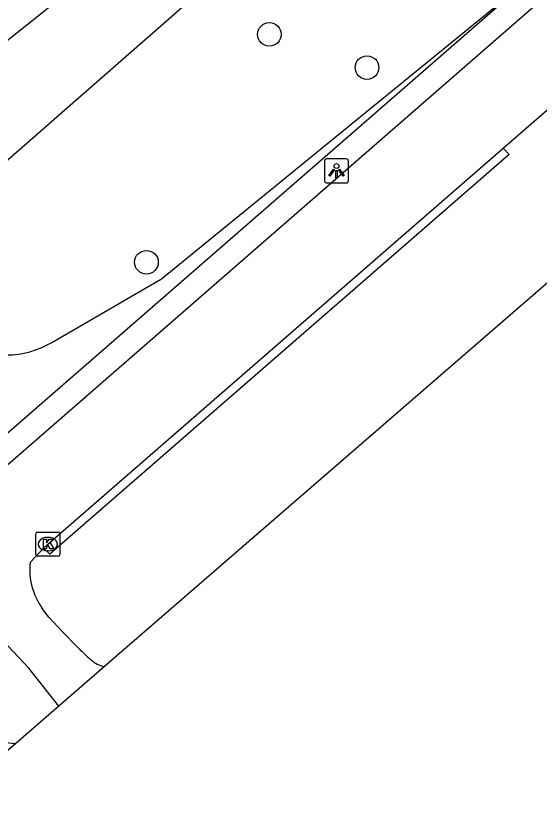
# Model space of a CAD drawing. Extents: x 155018 to 156648, y 383980 to 385733.
# Drawn here: x 156259.8 to 156281.46, y 384357.94 to 384390.47 of the extents above; entities that cross this region are included whole.
import ezdxf

# ---------------------------------------------------------------- set-up
doc = ezdxf.new("R2010")
doc.units = 0
for name, color, linetype in [('IMGEO_Berm_groen', 7, 'Continuous'), ('IMGEO_Boom', 7, 'Continuous'), ('IMGEO_Fietspad_gesloten', 7, 'Continuous'), ('IMGEO_Fietspad_open', 7, 'Continuous'), ('IMGEO_Gemengd_bos', 7, 'Continuous'), ('IMGEO_Groenvoorziening', 7, 'Continuous'), ('IMGEO_Kolk', 7, 'Continuous'), ('IMGEO_Lichtpunt', 7, 'Continuous'), ('IMGEO_Rijbaan_lokaal_gesloten', 7, 'Continuous')]:
    doc.layers.add(name, color=color, linetype=linetype)

msp = doc.modelspace()

# ---------------------------------------------------------------- linework, layer by layer
at = {"layer": 'IMGEO_Berm_groen'}
msp.add_lwpolyline([(156281.216, 384392.15), (156258.755, 384372.59), (156257.673, 384371.862), (156250.993, 384374.116), (156248.897, 384374.961), (156247.639, 384375.564), (156246.122, 384376.331), (156243.194, 384378.03), (156240.62, 384379.79), (156239.272, 384380.837)], dxfattribs=at)
at = {"layer": 'IMGEO_Boom'}
for centre in [(156270.292, 384389.695), (156274.331, 384388.321), (156265.208, 384380.271)]:
    msp.add_circle(centre, 0.489, dxfattribs=at)
at = {"layer": 'IMGEO_Fietspad_gesloten'}
for points in [[(156359.095, 384458.649), (156259.365, 384371.795), (156258.372, 384371.127), (156257.824, 384370.758)], [(156279.957, 384384.986), (156352.368, 384447.923)], [(156260.943, 384368.451), (156261.126, 384368.615), (156279.957, 384384.986)], [(156260.398, 384367.86), (156260.943, 384368.451)], [(156262.328, 384364.383), (156261.767, 384364.96), (156261.176, 384365.596), (156260.9, 384365.958)], [(156261.58, 384361.913), (156260.349, 384363.485), (156259.271, 384364.623)]]:
    msp.add_lwpolyline(points, dxfattribs=at)
for centre, radius, start, end in [((156263.095, 384367.555), 2.715, 173.5427, 216.0274), ((156271.095, 384373.093), 12.358, 224.8163, 228.5263), ((156263.764, 384364.813), 1.3, 228.9041, 256.8216), ((156259.965, 384364.07), 3.701, 249.5313, 267.4392)]:
    msp.add_arc(centre, radius, start, end, dxfattribs=at)
at = {"layer": 'IMGEO_Fietspad_open'}
msp.add_lwpolyline([(156279.957, 384384.986), (156280.212, 384384.734), (156261.204, 384368.198), (156260.943, 384368.451)], dxfattribs=at)
at = {"layer": 'IMGEO_Gemengd_bos'}
for points in [[(156360.944, 384474.29), (156348, 384461.983), (156253.842, 384379.592), (156251.329, 384381.955)], [(156261.294, 384376.959), (156265.83, 384379.587), (156281.216, 384392.15)]]:
    msp.add_lwpolyline(points, dxfattribs=at)
msp.add_arc((156259.386, 384380.183), 3.747, 240.7639, 300.6155, dxfattribs=at)
at = {"layer": 'IMGEO_Groenvoorziening'}
msp.add_lwpolyline([(156251.329, 384381.955), (156251.754, 384382.338), (156254.127, 384384.59), (156258.816, 384388.951), (156262.919, 384392.222), (156266.385, 384395.759), (156270.332, 384399.233), (156277.08, 384404.616), (156287.675, 384413.762)], dxfattribs=at)
at = {"layer": 'IMGEO_Kolk'}
for p, q in [((156260.626, 384368.188), (156260.626, 384369.04)), ((156260.701, 384369.114), (156261.553, 384369.114)), ((156261.114, 384368.894), (156261.139, 384368.894)), ((156261.627, 384369.04), (156261.627, 384368.188)), ((156261.137, 384368.334), (156261.112, 384368.334)), ((156261.553, 384368.114), (156260.701, 384368.114))]:
    msp.add_line(p, q, dxfattribs=at)
for points in [[(156260.626, 384368.188), (156260.626, 384369.04)], [(156260.701, 384369.114), (156261.553, 384369.114)], [(156260.947, 384368.814), (156261.07, 384368.814), (156261.07, 384368.663), (156261.2, 384368.814), (156261.364, 384368.814), (156261.218, 384368.663), (156261.371, 384368.414), (156261.219, 384368.414), (156261.134, 384368.578), (156261.07, 384368.511), (156261.07, 384368.414), (156260.947, 384368.414), (156260.947, 384368.814)], [(156261.627, 384369.04), (156261.627, 384368.188)], [(156261.553, 384368.114), (156260.701, 384368.114)]]:
    msp.add_lwpolyline(points, dxfattribs=at)
for centre, start, end in [((156260.703, 384369.038), 91.552, 178.448), ((156260.703, 384369.038), 91.552, 178.448), ((156261.551, 384369.038), 1.552, 88.448), ((156261.551, 384369.038), 1.552, 88.448), ((156260.703, 384368.19), 181.552, 268.448), ((156260.703, 384368.19), 181.552, 268.448), ((156261.551, 384368.19), 271.552, 358.448), ((156261.551, 384368.19), 271.552, 358.448)]:
    msp.add_arc(centre, 0.0765, start, end, dxfattribs=at)
for centre, major_axis, ratio, start_param, end_param in [((156261.113, 384368.614), (-0.387, 0.002), 0.722429, 4.712389, 7.853982), ((156261.138, 384368.614), (-0.39, 0.002), 0.717154, 1.570796, 4.712389)]:
    msp.add_ellipse(centre, major_axis=major_axis, ratio=ratio, start_param=start_param, end_param=end_param, dxfattribs=at)
at = {"layer": 'IMGEO_Lichtpunt'}
for p, q in [((156272.569, 384384.452), (156272.569, 384383.645)), ((156272.569, 384384.452), (156272.569, 384383.645)), ((156273.471, 384384.547), (156272.663, 384384.547)), ((156273.471, 384384.547), (156272.663, 384384.547)), ((156273.565, 384383.645), (156273.565, 384384.452)), ((156273.565, 384383.645), (156273.565, 384384.452)), ((156272.663, 384383.551), (156273.471, 384383.551)), ((156272.663, 384383.551), (156273.471, 384383.551))]:
    msp.add_line(p, q, dxfattribs=at)
for points in [[(156272.943, 384384.116), (156272.982, 384384.088), (156272.794, 384383.826), (156272.756, 384383.853), (156272.943, 384384.116)], [(156273.155, 384384.088), (156273.193, 384384.115), (156273.38, 384383.853), (156273.341, 384383.825), (156273.155, 384384.088)], [(156273.045, 384384.068), (156273.092, 384384.068), (156273.092, 384383.746), (156273.045, 384383.746), (156273.045, 384384.068)]]:
    msp.add_lwpolyline(points, dxfattribs=at)
msp.add_circle((156273.068, 384384.25), 0.0994, dxfattribs=at)
for centre, start, end in [((156272.663, 384384.452), 90, 180), ((156272.663, 384384.452), 90, 180), ((156273.471, 384384.452), 0, 90), ((156273.471, 384384.452), 0, 90), ((156272.663, 384383.645), 180, 270), ((156272.663, 384383.645), 180, 270), ((156273.471, 384383.645), 270, 0), ((156273.471, 384383.645), 270, 360)]:
    msp.add_arc(centre, 0.0946, start, end, dxfattribs=at)
at = {"layer": 'IMGEO_Rijbaan_lokaal_gesloten'}
for points in [[(156361.027, 384448.315), (156359.151, 384446.676), (156285.202, 384382.365), (156263.468, 384363.548)], [(156263.468, 384363.548), (156261.58, 384361.913)], [(156261.58, 384361.913), (156259.8, 384360.372)], [(156259.8, 384360.372), (156256.986, 384357.938)]]:
    msp.add_lwpolyline(points, dxfattribs=at)

doc.saveas('drawing.dxf')
